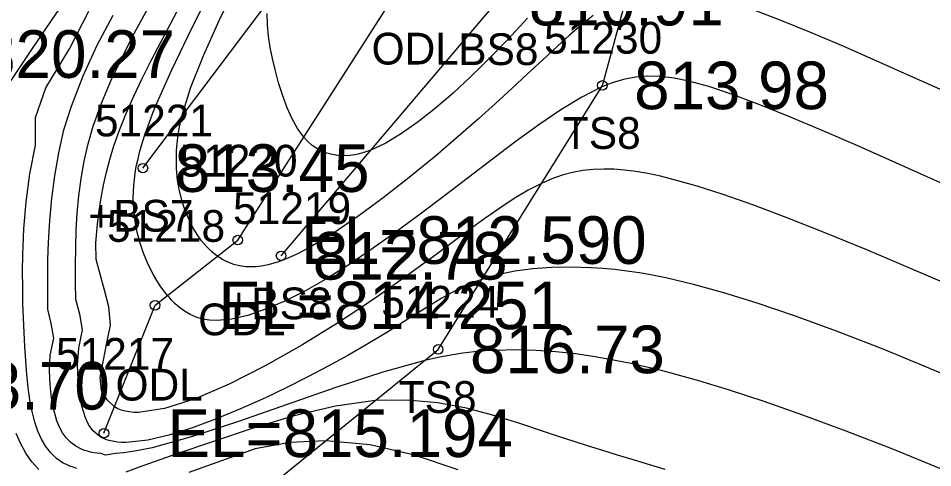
# Model space of a CAD drawing. Extents: x 1378535 to 1380697, y 997729 to 1000024.
# Drawn here: x 1380342.14 to 1380370.93, y 998381.34 to 998395.5 of the extents above; entities that cross this region are included whole.
import ezdxf

# ---------------------------------------------------------------- set-up
doc = ezdxf.new("R2010")
doc.units = 0
for name, color, linetype in [('RD_DTM_BkLn1', 7, 'Continuous'), ('RD_DTM_BkLn2', 7, 'Continuous'), ('RD_DTM_BkLn_txCode', 7, 'Continuous'), ('RD_DTM_Major1', 7, 'Continuous'), ('RD_DTM_Minor1', 7, 'Continuous'), ('RD_EX_H2O', 7, 'Continuous'), ('RD_EX_H2O_txCode', 7, 'Continuous'), ('RD_EX_Road', 7, 'Continuous'), ('RD_EX_TX_H2O_ELEV', 7, 'Continuous'), ('RD_EX_TX_Misc_ELEV', 7, 'Continuous'), ('RD_SMD_Locator', 7, 'Continuous')]:
    doc.layers.add(name, color=color, linetype=linetype)

msp = doc.modelspace()

# ---------------------------------------------------------------- linework, layer by layer
at = {"layer": 'RD_DTM_BkLn1'}
msp.add_spline([(1380561.34, 997899.221), (1380543.703, 997960.783), (1380525.014, 998016.596), (1380501.317, 998075.31), (1380476.746, 998129.121), (1380448.822, 998181.196), (1380418.354, 998233.119), (1380383.215, 998285.146), (1380349.465, 998331.418), (1380310.818, 998378.028), (1380271.622, 998420.471), (1380231.531, 998459.847)], degree=3, dxfattribs=at)
at = {"layer": 'RD_DTM_BkLn2'}
for points in [[(1380346.062, 998390.778), (1380352.059, 998398.762), (1380357.223, 998408.109), (1380359.05, 998414.678), (1380357.644, 998430.313), (1380354.857, 998440.685), (1380345.53, 998451.911), (1380341.943, 998464.584), (1380348.407, 998494.93)], [(1380342.252, 998378.302), (1380345.66, 998377.184), (1380355.36, 998385.068), (1380360.528, 998393.384), (1380363.832, 998405.455), (1380365.019, 998412.446), (1380367.523, 998429.074), (1380358.953, 998441.535), (1380347.182, 998453.514), (1380344.309, 998464.547), (1380349.846, 998494.675)], [(1380350.411, 998388.016), (1380357.217, 998396.024), (1380361.046, 998406.719), (1380362.44, 998413.636), (1380360.217, 998430.459), (1380357.666, 998441.235), (1380346.441, 998452.787), (1380343.139, 998464.516), (1380349.375, 998494.362)]]:
    msp.add_lwpolyline(points, dxfattribs=at)
at = {"layer": 'RD_DTM_Major1'}
msp.add_lwpolyline([(1380374.411, 998385.829), (1380368.86, 998388.206), (1380367.511, 998388.754), (1380366.316, 998389.223), (1380365.261, 998389.617), (1380364.331, 998389.943), (1380363.511, 998390.206), (1380362.785, 998390.413), (1380362.356, 998390.52), (1380361.956, 998390.606), (1380361.582, 998390.671), (1380361.229, 998390.716), (1380360.893, 998390.742), (1380360.571, 998390.749), (1380360.238, 998390.736), (1380359.911, 998390.701), (1380359.589, 998390.641), (1380359.267, 998390.555), (1380358.941, 998390.441), (1380358.61, 998390.297), (1380358.191, 998390.079), (1380357.755, 998389.819), (1380357.302, 998389.521), (1380356.83, 998389.19), (1380356.337, 998388.831), (1380355.28, 998388.049), (1380354.715, 998387.633), (1380354.124, 998387.207), (1380353.507, 998386.772), (1380352.864, 998386.333), (1380352.193, 998385.894), (1380351.066, 998385.198), (1380349.912, 998384.545), (1380348.776, 998383.97), (1380347.703, 998383.511), (1380346.738, 998383.203), (1380345.925, 998383.081), (1380345.775, 998383.083), (1380345.634, 998383.096), (1380345.503, 998383.119), (1380345.381, 998383.153), (1380345.268, 998383.199), (1380345.166, 998383.256), (1380344.931, 998383.474), (1380344.762, 998383.772), (1380344.711, 998384.184), (1380344.93, 998385.278), (1380345.039, 998385.826), (1380344.988, 998386.411), (1380344.849, 998386.934), (1380344.712, 998387.437), (1380344.587, 998387.901), (1380344.574, 998388.427), (1380344.632, 998389.014), (1380344.684, 998389.429), (1380344.748, 998389.838), (1380344.823, 998390.243), (1380344.913, 998390.646), (1380345.017, 998391.047), (1380345.138, 998391.449), (1380345.321, 998391.973), (1380345.534, 998392.503), (1380345.773, 998393.044), (1380346.037, 998393.599), (1380346.325, 998394.173), (1380346.635, 998394.771), (1380347.127, 998395.698)], dxfattribs=at)
at = {"layer": 'RD_DTM_Minor1'}
for points in [[(1380360.237, 998395.583), (1380359.871, 998395.288), (1380359.498, 998394.964), (1380359.112, 998394.617), (1380358.651, 998394.193), (1380358.172, 998393.75), (1380357.674, 998393.29), (1380357.158, 998392.817), (1380356.624, 998392.335), (1380356.073, 998391.848), (1380355.269, 998391.157), (1380354.447, 998390.481), (1380353.628, 998389.839), (1380352.828, 998389.25), (1380352.066, 998388.732), (1380351.36, 998388.304), (1380351.131, 998388.179), (1380350.91, 998388.069), (1380350.698, 998387.971), (1380350.494, 998387.887), (1380350.298, 998387.817), (1380350.109, 998387.76), (1380350.003, 998387.733), (1380349.899, 998387.711), (1380349.798, 998387.693), (1380349.698, 998387.68), (1380349.601, 998387.672), (1380349.506, 998387.667), (1380349.302, 998387.673), (1380349.106, 998387.699), (1380348.919, 998387.746), (1380348.74, 998387.812), (1380348.568, 998387.899), (1380348.404, 998388.004), (1380348.23, 998388.145), (1380348.065, 998388.308), (1380347.911, 998388.491), (1380347.767, 998388.692), (1380347.636, 998388.911), (1380347.516, 998389.144), (1380347.395, 998389.432), (1380347.292, 998389.737), (1380347.211, 998390.061), (1380347.153, 998390.403), (1380347.12, 998390.764), (1380347.114, 998391.143), (1380347.122, 998391.339), (1380347.137, 998391.54), (1380347.16, 998391.746), (1380347.193, 998391.96), (1380347.235, 998392.181), (1380347.288, 998392.41), (1380347.572, 998393.329), (1380347.975, 998394.344), (1380348.467, 998395.432), (1380349.017, 998396.568)], [(1380341.908, 998393.543), (1380342.546, 998394.484), (1380343.188, 998395.43), (1380343.828, 998396.377)], [(1380374.555, 998388.8), (1380368.571, 998391.482), (1380367.378, 998391.998), (1380366.328, 998392.439), (1380365.404, 998392.808), (1380364.593, 998393.11), (1380363.88, 998393.345), (1380363.249, 998393.517), (1380362.786, 998393.613), (1380362.359, 998393.667), (1380361.957, 998393.679), (1380361.571, 998393.648), (1380361.19, 998393.573), (1380360.806, 998393.453), (1380360.65, 998393.392), (1380360.49, 998393.323), (1380359.877, 998393.011), (1380359.221, 998392.612), (1380358.531, 998392.144), (1380357.812, 998391.623), (1380357.073, 998391.065), (1380355.558, 998389.904), (1380354.794, 998389.327), (1380354.034, 998388.766), (1380353.282, 998388.232), (1380352.542, 998387.734), (1380351.821, 998387.283), (1380351.159, 998386.907), (1380350.525, 998386.588), (1380349.925, 998386.33), (1380349.365, 998386.138), (1380348.853, 998386.018), (1380348.395, 998385.975), (1380348.156, 998385.986), (1380347.936, 998386.024), (1380347.733, 998386.085), (1380347.545, 998386.168), (1380347.37, 998386.271), (1380347.208, 998386.392), (1380347.142, 998386.447), (1380347.079, 998386.506), (1380347.016, 998386.567), (1380346.955, 998386.631), (1380346.895, 998386.698), (1380346.837, 998386.767), (1380346.72, 998386.914), (1380346.608, 998387.071), (1380346.5, 998387.238), (1380346.397, 998387.414), (1380346.3, 998387.598), (1380346.208, 998387.79), (1380346.081, 998388.096), (1380345.972, 998388.419), (1380345.882, 998388.756), (1380345.815, 998389.108), (1380345.772, 998389.471), (1380345.758, 998389.846), (1380345.761, 998390.035), (1380345.772, 998390.227), (1380345.791, 998390.422), (1380345.818, 998390.621), (1380345.853, 998390.824), (1380345.896, 998391.031), (1380345.965, 998391.307), (1380346.048, 998391.593), (1380346.144, 998391.889), (1380346.254, 998392.196), (1380346.377, 998392.515), (1380346.513, 998392.846), (1380346.959, 998393.853), (1380347.482, 998394.95), (1380348.06, 998396.116)], [(1380343.981, 998381.32), (1380343.865, 998381.353), (1380343.755, 998381.392), (1380343.65, 998381.437), (1380343.551, 998381.488), (1380343.342, 998381.631), (1380343.16, 998381.806), (1380343.002, 998382.009), (1380342.866, 998382.24), (1380342.752, 998382.496), (1380342.657, 998382.775), (1380342.57, 998383.115), (1380342.501, 998383.481), (1380342.448, 998383.869), (1380342.407, 998384.279), (1380342.375, 998384.708), (1380342.347, 998385.155), (1380342.322, 998385.598), (1380342.301, 998386.056), (1380342.285, 998386.529), (1380342.275, 998387.017), (1380342.273, 998387.521), (1380342.281, 998388.042), (1380342.316, 998388.863), (1380342.388, 998389.717), (1380342.505, 998390.597), (1380342.677, 998391.498), (1380342.683, 998392.374), (1380343.005, 998393.308), (1380343.746, 998394.54), (1380344.363, 998395.727)], [(1380374.17, 998380.074), (1380369.731, 998381.905), (1380368.202, 998382.496), (1380366.837, 998383), (1380365.62, 998383.426), (1380364.534, 998383.782), (1380363.563, 998384.077), (1380362.69, 998384.319), (1380362.375, 998384.4), (1380362.071, 998384.475), (1380361.777, 998384.544), (1380361.49, 998384.608), (1380361.209, 998384.667), (1380360.934, 998384.723), (1380360.302, 998384.836), (1380359.682, 998384.928), (1380359.066, 998384.995), (1380358.448, 998385.037), (1380357.819, 998385.052), (1380357.173, 998385.037), (1380356.838, 998385.018), (1380356.492, 998384.989), (1380356.133, 998384.948), (1380355.757, 998384.891), (1380355.359, 998384.817), (1380354.936, 998384.723), (1380353.611, 998384.353), (1380352.139, 998383.868), (1380350.599, 998383.328), (1380349.068, 998382.792), (1380347.625, 998382.319), (1380346.349, 998381.97), (1380346.032, 998381.902), (1380345.735, 998381.849), (1380345.456, 998381.811), (1380345.197, 998381.787), (1380344.884, 998381.739), (1380344.733, 998381.787), (1380344.62, 998381.797), (1380344.512, 998381.813), (1380344.41, 998381.833), (1380344.312, 998381.858), (1380344.22, 998381.887), (1380344.132, 998381.921), (1380343.948, 998382.016), (1380343.788, 998382.135), (1380343.65, 998382.276), (1380343.532, 998382.438), (1380343.433, 998382.62), (1380343.351, 998382.822), (1380343.254, 998383.164), (1380343.187, 998383.544), (1380343.143, 998383.957), (1380343.115, 998384.4), (1380343.146, 998384.889), (1380343.254, 998385.424), (1380343.176, 998385.879), (1380343.07, 998386.332), (1380343.064, 998386.841), (1380343.064, 998387.363), (1380343.072, 998387.895), (1380343.089, 998388.439), (1380343.127, 998389.126), (1380343.19, 998389.826), (1380343.283, 998390.538), (1380343.414, 998391.26), (1380343.569, 998391.988), (1380343.81, 998392.725), (1380344.179, 998393.686), (1380344.623, 998394.647), (1380345.121, 998395.601)], [(1380374.394, 998382.99), (1380369.365, 998385.074), (1380367.896, 998385.641), (1380366.583, 998386.122), (1380365.407, 998386.524), (1380364.352, 998386.854), (1380363.397, 998387.117), (1380362.526, 998387.322), (1380362.104, 998387.406), (1380361.697, 998387.476), (1380361.303, 998387.535), (1380360.919, 998387.581), (1380360.544, 998387.616), (1380360.175, 998387.641), (1380359.544, 998387.66), (1380358.929, 998387.648), (1380358.335, 998387.604), (1380357.768, 998387.528), (1380357.231, 998387.417), (1380356.729, 998387.271), (1380356.463, 998387.173), (1380356.207, 998387.063), (1380355.958, 998386.944), (1380355.714, 998386.815), (1380355.471, 998386.678), (1380355.228, 998386.533), (1380354.982, 998386.382), (1380354.471, 998386.059), (1380353.927, 998385.716), (1380353.638, 998385.537), (1380353.094, 998385.211), (1380352.512, 998384.877), (1380351.899, 998384.539), (1380351.258, 998384.201), (1380350.596, 998383.868), (1380349.917, 998383.544), (1380349.132, 998383.192), (1380348.35, 998382.87), (1380347.592, 998382.591), (1380346.874, 998382.367), (1380346.218, 998382.213), (1380345.64, 998382.141), (1380345.509, 998382.137), (1380345.385, 998382.139), (1380345.266, 998382.148), (1380345.154, 998382.163), (1380345.048, 998382.185), (1380344.949, 998382.213), (1380344.897, 998382.231), (1380344.847, 998382.251), (1380344.799, 998382.273), (1380344.753, 998382.297), (1380344.709, 998382.323), (1380344.666, 998382.351), (1380344.575, 998382.424), (1380344.492, 998382.507), (1380344.417, 998382.6), (1380344.35, 998382.704), (1380344.291, 998382.817), (1380344.239, 998382.94), (1380344.138, 998383.281), (1380344.069, 998383.673), (1380344.026, 998384.108), (1380344.001, 998384.579), (1380344.042, 998385.104), (1380344.158, 998385.682), (1380344.074, 998386.173), (1380343.951, 998386.644), (1380343.942, 998387.18), (1380343.939, 998387.723), (1380343.945, 998388.272), (1380343.964, 998388.824), (1380343.996, 998389.364), (1380344.046, 998389.906), (1380344.118, 998390.45), (1380344.215, 998390.996), (1380344.341, 998391.545), (1380344.498, 998392.096), (1380344.754, 998392.819), (1380345.062, 998393.55), (1380345.414, 998394.29), (1380345.801, 998395.04), (1380346.216, 998395.802)], [(1380358.169, 998395.5), (1380357.813, 998395.116), (1380357.457, 998394.738), (1380357.099, 998394.367), (1380356.741, 998394.006), (1380356.381, 998393.655), (1380355.825, 998393.139), (1380355.272, 998392.662), (1380354.73, 998392.233), (1380354.205, 998391.864), (1380353.707, 998391.565), (1380353.241, 998391.346), (1380353.014, 998391.267), (1380352.796, 998391.212), (1380352.589, 998391.179), (1380352.391, 998391.168), (1380352.202, 998391.176), (1380352.021, 998391.204), (1380351.853, 998391.249), (1380351.693, 998391.311), (1380351.539, 998391.393), (1380351.393, 998391.493), (1380351.255, 998391.614), (1380351.123, 998391.757), (1380350.933, 998392.021), (1380350.76, 998392.331), (1380350.603, 998392.68), (1380350.462, 998393.059), (1380350.335, 998393.462), (1380350.222, 998393.88), (1380350.139, 998394.228), (1380350.07, 998394.58), (1380350.016, 998394.936), (1380349.983, 998395.294), (1380349.975, 998395.653)], [(1380374.617, 998391.722), (1380368.112, 998394.617), (1380367.06, 998395.058), (1380366.128, 998395.435), (1380365.305, 998395.75)], [(1380362.507, 998381.289), (1380361.464, 998381.6), (1380361.001, 998381.74), (1380360.545, 998381.88), (1380360.092, 998382.021), (1380359.638, 998382.165), (1380359.178, 998382.315), (1380358.707, 998382.471), (1380357.93, 998382.731), (1380357.112, 998382.987), (1380356.251, 998383.213), (1380355.343, 998383.383), (1380354.386, 998383.473), (1380353.377, 998383.456), (1380352.121, 998383.279), (1380350.828, 998382.971), (1380349.537, 998382.583), (1380348.287, 998382.17), (1380347.102, 998381.764), (1380345.946, 998381.354), (1380345.519, 998381.203)], [(1380342.781, 998381.288), (1380342.567, 998381.524), (1380342.378, 998381.794), (1380342.213, 998382.095), (1380342.072, 998382.423)], [(1380355.987, 998381.278), (1380354.611, 998381.74), (1380353.214, 998382.06), (1380351.818, 998382.189), (1380350.691, 998382.131), (1380349.595, 998381.935), (1380348.536, 998381.559), (1380347.509, 998381.194)]]:
    msp.add_lwpolyline(points, dxfattribs=at)
at = {"layer": 'RD_EX_H2O'}
msp.add_lwpolyline([(1380344.835, 998382.427), (1380346.443, 998386.456), (1380349.047, 998388.512), (1380354.505, 998397.042), (1380358.892, 998407.075), (1380360.627, 998414.107), (1380358.934, 998429.835), (1380356.187, 998440.788), (1380346.104, 998452.475), (1380342.6, 998464.751), (1380348.858, 998494.808)], dxfattribs=at)
at = {"layer": 'RD_EX_Road'}
for points in [[(1380571.276, 997900.848), (1380553.838, 997963.229), (1380535.074, 998018.791), (1380510.809, 998079.184), (1380486.363, 998133.158), (1380458.393, 998185.941), (1380428.109, 998238.221), (1380392.689, 998291.143), (1380357.52, 998337.623), (1380319.367, 998385.164), (1380279.255, 998428.684), (1380239.596, 998468.129), (1380183.367, 998518.832)], [(1380551.892, 997897.33), (1380534.244, 997958.196), (1380514.831, 998013.467), (1380491.083, 998070.746), (1380467.518, 998124.397), (1380439.882, 998176.529), (1380409.174, 998228.123), (1380375.886, 998278.447), (1380340.748, 998326.222), (1380303.332, 998371.138), (1380263.981, 998413.97), (1380224.662, 998452.644), (1380168.713, 998504.787)]]:
    msp.add_spline(points, degree=3, dxfattribs=at)
at = {"layer": 'RD_SMD_Locator'}
for centre in [(1380360.528, 998393.384), (1380346.062, 998390.778), (1380349.047, 998388.512), (1380350.411, 998388.016), (1380346.443, 998386.456), (1380355.36, 998385.068), (1380344.835, 998382.427)]:
    msp.add_circle(centre, 0.15, dxfattribs=at)

# ---------------------------------------------------------------- texts
at = {"layer": 'RD_DTM_BkLn_txCode'}
for s, p in [('51230', (1380358.693, 998394.384)), ('BS8', (1380355.989, 998394.024)), ('51221', (1380344.55, 998391.778)), ('TS8', (1380359.284, 998391.384)), ('51219', (1380348.899, 998389.016)), ('+BS7', (1380344.345, 998388.778)), ('+BS8', (1380348.694, 998386.016)), ('51224', (1380353.565, 998386.068)), ('TS8', (1380354.116, 998383.068))]:
    msp.add_text(s, height=1, dxfattribs=at).set_placement(p)
at = {"layer": 'RD_EX_H2O_txCode'}
for s, p in [('ODL', (1380353.261, 998394.042)), ('51220', (1380347.212, 998390.512)), ('51218', (1380344.931, 998388.456)), ('ODL', (1380347.803, 998385.512)), ('51217', (1380343.323, 998384.427)), ('ODL', (1380345.199, 998383.456))]:
    msp.add_text(s, height=1, dxfattribs=at).set_placement(p)
at = {"layer": 'RD_EX_TX_H2O_ELEV'}
for s, p in [('EL=812.590', (1380351.047, 998387.762)), ('EL=814.251', (1380348.443, 998385.706)), ('EL=815.194', (1380346.835, 998381.677))]:
    msp.add_text(s, height=1.5, dxfattribs=at).set_placement(p)
at = {"layer": 'RD_EX_TX_Misc_ELEV'}
for s, p in [('810.91', (1380358.217, 998395.274)), ('820.27', (1380340.937, 998393.621)), ('813.98', (1380361.528, 998392.634)), ('813.45', (1380347.062, 998390.028)), ('812.78', (1380351.411, 998387.266)), ('816.73', (1380356.36, 998384.318)), ('823.70', (1380338.882, 998383.173))]:
    msp.add_text(s, height=1.5, dxfattribs=at).set_placement(p)

doc.saveas('drawing.dxf')
